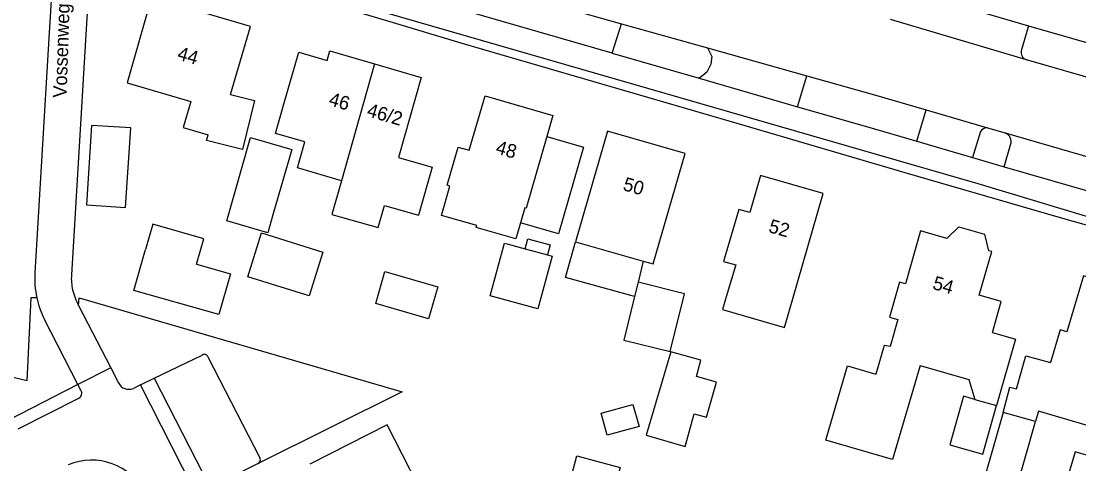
# Model space of a CAD drawing. Extents: x 194485 to 197793, y 468269 to 470822.
# Drawn here: x 196316.1 to 196408.9, y 469530.5 to 469569.4 of the extents above; entities that cross this region are included whole.
import ezdxf

# ---------------------------------------------------------------- set-up
doc = ezdxf.new("R2010")
doc.units = 0
for name, color, linetype in [('BGT grensvlak gebouwinstallatie plus 1', 7, 'Continuous'), ('BGT grensvlak onbegroeid terreindeel', 7, 'Continuous'), ('BGT grensvlak overig bouwwerk uitbreiding populatie', 7, 'Continuous'), ('BGT grensvlak pand op maaiveld', 7, 'Continuous'), ('BGT grensvlak pand op maaiveld LR', 7, 'Continuous'), ('BGT grensvlak wegdeel', 7, 'Continuous'), ('BGT tekst huisnummerreeks', 7, 'Continuous'), ('BGT tekst openbare ruimte label weg', 7, 'Continuous')]:
    doc.layers.add(name, color=color, linetype=linetype)

msp = doc.modelspace()

# ---------------------------------------------------------------- linework, layer by layer
at = {"layer": 'BGT grensvlak gebouwinstallatie plus 1'}
for p, q in [((196336.023, 469546.946), (196337.224, 469550.795)), ((196337.224, 469550.795), (196342.606, 469549.122)), ((196363.896, 469546.879), (196364.768, 469550.032)), ((196342.606, 469549.122), (196341.405, 469545.273)), ((196370.716, 469548.323), (196370.264, 469546.477)), ((196341.405, 469545.273), (196336.023, 469546.946)), ((196347.238, 469544.595), (196348.049, 469547.425)), ((196348.049, 469547.425), (196352.692, 469546.076)), ((196352.692, 469546.076), (196351.88, 469543.245)), ((196369.952, 469545.222), (196363.896, 469546.879)), ((196351.88, 469543.245), (196347.238, 469544.595)), ((196398.819, 469536.455), (196397.619, 469532.196)), ((196399.821, 469536.173), (196398.819, 469536.455)), ((196400.518, 469531.379), (196401.719, 469535.638)), ((196397.619, 469532.196), (196400.518, 469531.379)), ((196408.611, 469531.589), (196404.472, 469517.474)), ((196410.314, 469531.089), (196408.611, 469531.589))]:
    msp.add_line(p, q, dxfattribs=at)
for points in [[(196322.306, 469560.247), (196321.845, 469553.273), (196325.288, 469553.046), (196325.748, 469560.019), (196322.306, 469560.247)], [(196362.258, 469559.269), (196365.467, 469558.345), (196363.272, 469550.723), (196359.937, 469551.684)], [(196360.357, 469549.404), (196360.598, 469550.294), (196362.545, 469549.766), (196362.304, 469548.876)]]:
    msp.add_lwpolyline(points, dxfattribs=at)
at = {"layer": 'BGT grensvlak onbegroeid terreindeel'}
msp.add_line((196321.159, 469544.439), (196321.197, 469545.093), dxfattribs=at)
for points in [[(196419.982, 469548.542), (196407.138, 469552.198), (196393.691, 469556.07), (196379.149, 469560.343), (196355.019, 469567.375), (196348.206, 469569.435), (196339.408, 469572.051), (196324.037, 469576.567), (196323.092, 469576.771)], [(196317.493, 469545.111), (196316.969, 469545.111), (196316.624, 469537.8), (196312.767, 469538.743)], [(196321.197, 469545.093), (196349.558, 469536.861), (196336.921, 469530.561)]]:
    msp.add_lwpolyline(points, dxfattribs=at)
at = {"layer": 'BGT grensvlak overig bouwwerk uitbreiding populatie'}
msp.add_lwpolyline([(196367.011, 469534.973), (196369.811, 469535.744), (196370.342, 469533.817), (196367.542, 469533.046), (196367.011, 469534.973)], dxfattribs=at)
at = {"layer": 'BGT grensvlak pand op maaiveld'}
for p, q in [((196339.153, 469562.031), (196340.48, 469566.66)), ((196340.48, 469566.66), (196342.975, 469565.945)), ((196334.5, 469562.946), (196336.603, 469562.425)), ((196336.603, 469562.425), (196335.541, 469558.136)), ((196332.393, 469558.916), (196332.518, 469559.423)), ((196335.541, 469558.136), (196332.393, 469558.916)), ((196344.236, 469555.387), (196343.396, 469552.418)), ((196347.465, 469551.268), (196348.015, 469553.212)), ((196348.015, 469553.212), (196350.998, 469552.369)), ((196343.396, 469552.418), (196347.465, 469551.268)), ((196364.768, 469550.032), (196370.716, 469548.323)), ((196360.357, 469549.404), (196362.304, 469548.876)), ((196370.264, 469546.477), (196369.952, 469545.222)), ((196369.952, 469545.222), (196369, 469541.393)), ((196395.009, 469539.167), (196399.295, 469537.923)), ((196399.295, 469537.923), (196399.821, 469536.173)), ((196399.821, 469536.173), (196401.719, 469535.638))]:
    msp.add_line(p, q, dxfattribs=at)
for points in [[(196334.5, 469562.946), (196336.247, 469568.937), (196327.55, 469571.498), (196325.41, 469563.994), (196330.996, 469562.349), (196330.34, 469560.05), (196332.518, 469559.423)], [(196342.975, 469565.945), (196343.213, 469566.775), (196347.133, 469565.64)], [(196347.133, 469565.64), (196351.235, 469564.452), (196349.243, 469557.409), (196352.188, 469556.576), (196350.998, 469552.369)], [(196353.009, 469552.344), (196353.751, 469554.915), (196353.511, 469554.984), (196354.479, 469558.341), (196355.443, 469558.074), (196356.846, 469562.832), (196362.791, 469561.119), (196362.258, 469559.269)], [(196341.029, 469558.793), (196338.438, 469559.536), (196339.153, 469562.031)], [(196338.218, 469552.399), (196337.765, 469550.818), (196334.16, 469551.851), (196336.257, 469559.167)], [(196336.257, 469559.167), (196339.862, 469558.133), (196338.218, 469552.399)], [(196362.258, 469559.269), (196360.447, 469552.98), (196360.321, 469553.016), (196359.937, 469551.684)], [(196370.716, 469548.323), (196371.583, 469548.074), (196374.395, 469557.764), (196367.589, 469559.731), (196364.768, 469550.032)], [(196344.236, 469555.387), (196340.377, 469556.519), (196341.029, 469558.793)], [(196384.237, 469546.448), (196386.507, 469554.277), (196381.008, 469555.852), (196380.059, 469552.598), (196379.094, 469552.861), (196377.764, 469548.299), (196378.826, 469548.007), (196378.087, 469545.472)], [(196359.937, 469551.684), (196359.535, 469550.287), (196356.056, 469551.289), (196356.103, 469551.453), (196353.009, 469552.344)], [(196331.521, 469548.066), (196332.152, 469550.283), (196327.677, 469551.556), (196327.043, 469549.339)], [(196397.342, 469550.305), (196395.033, 469550.974), (196393.726, 469546.337), (196393.197, 469546.49), (196392.329, 469543.412), (196393.062, 469543.21), (196392.389, 469540.824)], [(196397.342, 469550.305), (196398.415, 469551.335), (196400.655, 469550.686), (196401.011, 469549.242)], [(196357.27, 469545.282), (196358.523, 469549.901), (196360.357, 469549.404)], [(196331.521, 469548.066), (196334.5, 469547.219), (196333.457, 469543.628), (196326.018, 469545.75), (196327.043, 469549.339)], [(196362.304, 469548.876), (196362.717, 469548.764), (196361.464, 469544.145), (196357.27, 469545.282)], [(196401.36, 469542.058), (196402.131, 469544.775), (196400.207, 469545.321), (196401.297, 469549.159), (196401.011, 469549.242)], [(196411.996, 469546.28), (196409.361, 469547.034), (196407.896, 469542.115), (196407.29, 469542.288), (196406.441, 469539.422)], [(196369, 469541.393), (196373.084, 469540.378), (196374.348, 469545.462), (196370.264, 469546.477)], [(196378.087, 469545.472), (196377.679, 469544.074), (196383.096, 469542.506), (196384.237, 469546.448)], [(196401.36, 469542.058), (196403.378, 469541.486), (196401.719, 469535.638)], [(196392.389, 469540.824), (196391.849, 469540.929), (196391.115, 469538.403)], [(196370.96, 469533.043), (196374.391, 469532.051), (196375.188, 469534.916), (196376.269, 469534.614), (196377.152, 469537.693), (196375.38, 469538.201), (196375.754, 469539.633), (196373.14, 469540.346), (196370.96, 469533.043)], [(196402.29, 469535.045), (196402.896, 469537.245), (196403.478, 469537.114), (196404.281, 469540.019), (196406.441, 469539.422)], [(196395.009, 469539.167), (196392.588, 469530.915), (196386.73, 469532.616), (196388.636, 469539.122), (196391.115, 469538.403)], [(196413.172, 469537.114), (196412.059, 469533.184), (196405.388, 469535.15), (196405.13, 469534.247)], [(196402.29, 469535.045), (196400.44, 469528.472), (196403.256, 469527.662), (196405.13, 469534.247)], [(196352.752, 469526.03), (196352.679, 469526.172), (196352.296, 469525.977), (196348.228, 469533.946), (196341.465, 469530.486)], [(196363.89, 469527.466), (196364.9, 469531.227), (196368.676, 469530.213), (196367.666, 469526.452), (196363.89, 469527.466)]]:
    msp.add_lwpolyline(points, dxfattribs=at)
at = {"layer": 'BGT grensvlak pand op maaiveld LR'}
for p, q in [((196347.133, 469565.64), (196344.236, 469555.387)), ((196405.13, 469534.247), (196402.29, 469535.045))]:
    msp.add_line(p, q, dxfattribs=at)
at = {"layer": 'BGT grensvlak wegdeel'}
for p, q in [((196352.731, 469573.693), (196368.817, 469569.174)), ((196393.891, 469572.111), (196404.534, 469568.999)), ((196404.35, 469566), (196392.427, 469569.53)), ((196367.993, 469566.576), (196368.817, 469569.174)), ((196368.817, 469569.174), (196376.359, 469567.049)), ((196404.534, 469568.999), (196403.891, 469566.802)), ((196404.534, 469568.999), (196421.723, 469563.971)), ((196367.993, 469566.576), (196375.611, 469564.376)), ((196376.359, 469567.049), (196385.074, 469564.593)), ((196420.122, 469561.421), (196404.35, 469566)), ((196384.262, 469561.877), (196385.074, 469564.593)), ((196375.611, 469564.376), (196384.262, 469561.877)), ((196394.733, 469558.845), (196395.555, 469561.597)), ((196395.555, 469561.597), (196400.918, 469560.035)), ((196400.918, 469560.035), (196402.466, 469559.584)), ((196400.299, 469559.698), (196399.619, 469557.425)), ((196402.466, 469559.584), (196412.007, 469556.805)), ((196394.733, 469558.845), (196399.619, 469557.425)), ((196402.395, 469556.618), (196402.957, 469558.549)), ((196399.619, 469557.425), (196402.395, 469556.618)), ((196402.395, 469556.618), (196410.711, 469554.202)), ((196321.159, 469544.439), (196323.986, 469538.955)), ((196321.105, 469537.477), (196318.139, 469543.271)), ((196327.784, 469538.056), (196332.016, 469540.078)), ((196332.51, 469539.935), (196337.065, 469531.057)), ((196323.986, 469538.955), (196321.105, 469537.477)), ((196323.986, 469538.955), (196324.667, 469537.635)), ((196326.579, 469537.464), (196327.784, 469538.056)), ((196321.105, 469537.477), (196315.021, 469534.355)), ((196326.579, 469537.464), (196325.966, 469537.152)), ((196331.571, 469527.681), (196326.579, 469537.464)), ((196315.854, 469533.596), (196321.18, 469536.284)), ((196336.921, 469530.561), (196332.85, 469528.528))]:
    msp.add_line(p, q, dxfattribs=at)
for points in [[(196319.152, 469577.892), (196318.555, 469567.914), (196317.322, 469547.3)], [(196322.356, 469577.61), (196329.008, 469575.692), (196400.069, 469555.144), (196419.793, 469549.206), (196420.118, 469549.108)], [(196322.318, 469576.991), (196321.764, 469567.722), (196320.531, 469547.107)], [(196367.993, 469566.576), (196353.488, 469570.774), (196353.063, 469570.897)], [(196376.359, 469567.049), (196376.737, 469566.3), (196376.646, 469565.62), (196376.307, 469564.918), (196375.944, 469564.624), (196375.611, 469564.376)], [(196385.074, 469564.593), (196391.011, 469562.92), (196395.555, 469561.597)], [(196384.262, 469561.877), (196390.308, 469560.131), (196394.733, 469558.845)], [(196327.784, 469538.056), (196332.714, 469528.455), (196332.85, 469528.528)], [(196321.366, 469536.98), (196321.125, 469537.438), (196321.105, 469537.477)]]:
    msp.add_lwpolyline(points, dxfattribs=at)
for centre, radius, start, end in [((196404.567, 469566.656), 0.691, 167.84631, 251.72036), ((196400.906, 469559.321), 0.715, 89.016, 148.11408), ((196402.176, 469558.812), 0.824, 341.35661, 69.40236), ((196325.282, 469546.821), 7.974, 176.55349, 192.38002), ((196325.3, 469546.82), 4.777, 176.5529, 192.41122), ((196325.213, 469546.788), 7.9, 192.25534, 206.43568), ((196326.383, 469547.243), 5.929, 194.15877, 208.22784), ((196332.209, 469539.818), 0.323, 21.14301, 126.56832), ((196320.967, 469536.714), 0.479, 296.33244, 33.74325), ((196325.569, 469538.071), 1.002, 205.82823, 293.37904), ((196322.316, 469525.589), 5.259, 26.99814, 113.1297), ((196336.756, 469530.877), 0.356, 297.65835, 0.36115), ((196336.75, 469530.879), 0.362, 0.07731, 29.50486)]:
    msp.add_arc(centre, radius, start, end, dxfattribs=at)

# ---------------------------------------------------------------- texts
at = {"layer": 'BGT tekst huisnummerreeks'}
for s, rotation, p in [('44', 343.6, (196329.745, 469566.056)), ('46', 343.9, (196343.036, 469562.036)), ('46/2', 343.8, (196346.38, 469561.07)), ('48', 343.9, (196357.685, 469557.804)), ('50', 343.9, (196368.858, 469554.576)), ('52', 344, (196381.637, 469550.887)), ('54', 343.8, (196396.029, 469545.897))]:
    msp.add_text(s, height=1.2, rotation=rotation, dxfattribs=at).set_placement(p)
at = {"layer": 'BGT tekst openbare ruimte label weg'}
msp.add_text('Vossenweg', height=1.2, rotation=88, dxfattribs=at).set_placement((196320.096, 469562.65))

doc.saveas('drawing.dxf')
